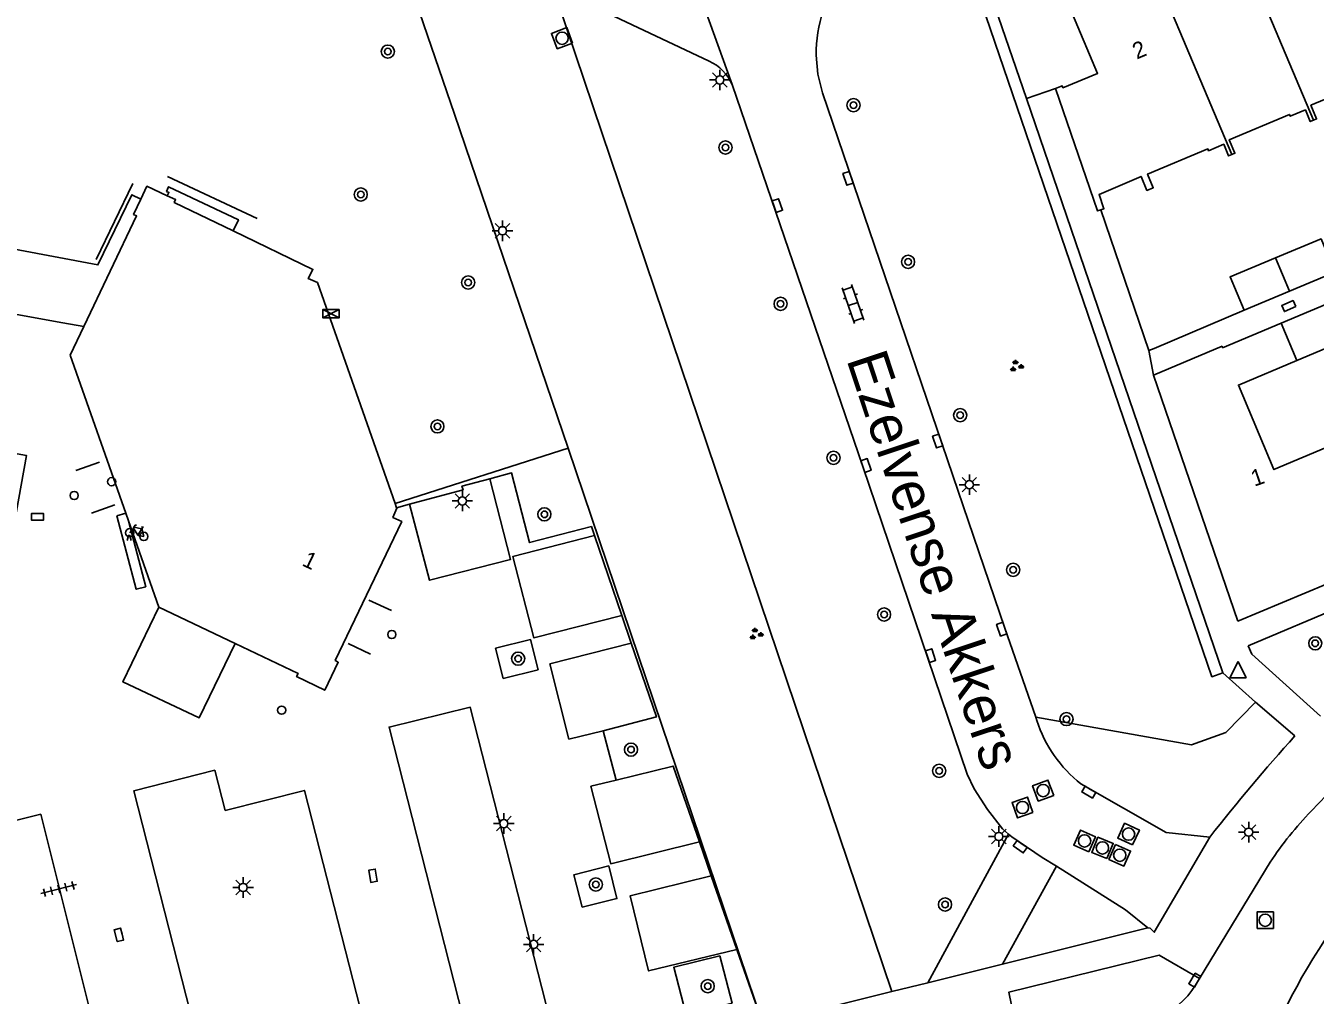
# Model space of a CAD drawing. Extents: x 132994 to 136000, y 393499 to 395512.
# Drawn here: x 134331.3 to 134409.9, y 394800.7 to 394859.7 of the extents above; entities that cross this region are included whole.
import ezdxf

# ---------------------------------------------------------------- set-up
doc = ezdxf.new("R2010")
doc.units = 0
for name, color, linetype in [('bs-afsc-ballenvanger', 7, 'Continuous'), ('bs-afsc-hekwerk laag', 7, 'Continuous'), ('bs-afsc-poort', 7, 'Continuous'), ('gg-afsc-erfafscheiding', 7, 'Continuous'), ('gg-afsc-hekwerk', 7, 'Continuous'), ('gg-afsc-muur', 7, 'Continuous'), ('gg-anno-huisnummerreeks BGT', 7, 'Continuous'), ('gg-anno-openbare ruimte label', 7, 'Continuous'), ('gg-bbg-bijgebouw', 7, 'Continuous'), ('gg-bbg-gedigitaliseerde bebouwing', 7, 'Continuous'), ('gg-bbg-hoofdgebouw', 7, 'Continuous'), ('gg-bbg-tussenscheiding', 7, 'Continuous'), ('gg-knt-verharding', 7, 'Continuous'), ('gg-knt-verharding nz', 7, 'Continuous'), ('gt-grn-groengrens', 7, 'Continuous'), ('gt-grn-weggrens', 7, 'Continuous'), ('gt-symb-afsluitpaal', 7, 'Continuous'), ('gt-symb-boom', 7, 'Continuous'), ('gt-symb-fietsenrek', 7, 'Continuous'), ('gt-symb-groenvak', 7, 'Continuous'), ('gt-symb-kast', 7, 'Continuous'), ('gt-symb-klinker verharding', 7, 'Continuous'), ('gt-symb-kolk', 7, 'Continuous'), ('gt-symb-kolk center center', 7, 'Continuous'), ('gt-symb-lichtmast', 7, 'Continuous'), ('gt-symb-rioolschacht', 7, 'Continuous'), ('gt-symb-tegel verharding', 7, 'Continuous'), ('gt-symb-vlaggenmast', 7, 'Continuous'), ('gt-symb-waterafsluiter', 7, 'Continuous')]:
    doc.layers.add(name, color=color, linetype=linetype)

# ---------------------------------------------------------------- blocks, each defined once
blk = doc.blocks.new('gt0-BOOM')
at = {"layer": 'gt-symb-boom'}
for radius in [0.4, 0.2]:
    blk.add_circle((0, 0), radius, dxfattribs=at)
blk = doc.blocks.new('gt0-LMAST')
at = {"layer": 'gt-symb-lichtmast'}
for p, q in [((-0.182, 0.173), (-0.447, 0.438)), ((-0.005, 0.246), (-0.005, 0.621)), ((0.172, 0.173), (0.437, 0.438)), ((-0.255, -0.004), (-0.63, -0.004)), ((-0.182, -0.181), (-0.447, -0.446)), ((-0.005, -0.254), (-0.005, -0.629)), ((0.437, -0.446), (0.172, -0.181)), ((0.245, -0.004), (0.62, -0.004))]:
    blk.add_line(p, q, dxfattribs=at)
blk.add_circle((-0.005, -0.004), 0.25, dxfattribs=at)
blk = doc.blocks.new('gt0-KOLK')
at = {"layer": 'gt-symb-kolk'}
blk.add_lwpolyline([(0, 0), (0.375, 0), (0.375, 0.4), (-0.375, 0.4), (-0.375, 0), (0, 0)], dxfattribs=at)
blk = doc.blocks.new('gt0-RS')
at = {"layer": 'gt-symb-rioolschacht'}
blk.add_lwpolyline([(-0.5, -0.5), (0.5, -0.5), (0.5, 0.5), (-0.5, 0.5)], close=True, dxfattribs=at)
blk.add_circle((0, 0), 0.375, dxfattribs=at)
blk = doc.blocks.new('gt0-KOLKCC')
at = {"layer": 'gt-symb-kolk center center'}
blk.add_lwpolyline([(-0.375, 0.2), (0.375, 0.2), (0.375, -0.2), (-0.375, -0.2)], close=True, dxfattribs=at)
blk = doc.blocks.new('gt0-WAFSL')
at = {"layer": 'gt-symb-waterafsluiter'}
for p, q in [((-0.5, -0.333), (0, 0.667)), ((0, 0.667), (0.5, -0.333)), ((0.5, -0.333), (-0.5, -0.333))]:
    blk.add_line(p, q, dxfattribs=at)
blk = doc.blocks.new('gt0-GRVAK')
at = {"layer": 'gt-symb-groenvak'}
for p, q in [((-0.11, 0.189), (-0.228, 0.24)), ((-0.182, 0.153), (0.088, 0.153)), ((-0.091, 0.211), (-0.156, 0.322)), ((-0.047, 0.214), (-0.047, 0.393)), ((-0.004, 0.211), (0.061, 0.322)), ((0.015, 0.189), (0.133, 0.24)), ((0.262, -0.052), (0.197, 0.059)), ((0.305, -0.049), (0.305, 0.13)), ((0.349, -0.052), (0.414, 0.059)), ((-0.245, -0.228), (-0.363, -0.177)), ((-0.318, -0.264), (-0.047, -0.264)), ((-0.226, -0.206), (-0.291, -0.095)), ((-0.183, -0.203), (-0.183, -0.024)), ((-0.139, -0.206), (-0.074, -0.095)), ((-0.12, -0.228), (-0.002, -0.177)), ((0.243, -0.074), (0.125, -0.023)), ((0.17, -0.11), (0.441, -0.11)), ((0.368, -0.074), (0.486, -0.023))]:
    blk.add_line(p, q, dxfattribs=at)
blk = doc.blocks.new('gt0-KL1')
at = {"layer": 'gt-symb-klinker verharding'}
for p, q in [((-1.15, 0.3), (1.15, 0.3)), ((-1, -0.3), (-1, 0.3)), ((-0.5, 0.3), (-0.5, 0.45)), ((0, -0.3), (0, 0.3)), ((0.5, 0.3), (0.5, 0.45)), ((1, -0.3), (1, 0.3)), ((-1.15, -0.3), (1.15, -0.3)), ((-0.5, -0.45), (-0.5, -0.3)), ((0.5, -0.45), (0.5, -0.3))]:
    blk.add_line(p, q, dxfattribs=at)
blk = doc.blocks.new('gt0-VMAST')
at = {"layer": 'gt-symb-vlaggenmast'}
blk.add_circle((0, 0), 0.25, dxfattribs=at)
blk = doc.blocks.new('gt0-APAAL')
at = {"layer": 'gt-symb-afsluitpaal'}
blk.add_circle((0, 0), 0.25, dxfattribs=at)
blk = doc.blocks.new('gt0-FREK')
at = {"layer": 'gt-symb-fietsenrek'}
for p, q in [((0.259, 0.762), (0.294, 0.823)), ((0.294, 0.823), (0.767, 0.714)), ((0.757, 0.841), (0.866, 0.816)), ((0.767, 0.714), (0.84, 0.822)), ((0.54, 0.335), (0.259, 0.762)), ((0.767, 0.714), (0.54, 0.335)), ((0.895, 0.252), (0.767, 0.714))]:
    blk.add_line(p, q, dxfattribs=at)
for points in [[(0.294, 0.823), (0.36, 0.937), (0.452, 0.935)], [(-0.124, 0), (-0.047, 0.312), (0.053, 0.312), (0.12, 0)], [(0.036, 0.476), (0.228, 0.708), (0.259, 0.762)], [(0.54, 0.335), (0.555, 0.305), (0.895, 0.252)]]:
    blk.add_lwpolyline(points, dxfattribs=at)
for centre in [(0.036, 0.476), (0.895, 0.252)]:
    blk.add_circle(centre, 0.252, dxfattribs=at)
blk = doc.blocks.new('gt0-KAST')
at = {"layer": 'gt-symb-kast'}
for p, q in [((-0.501, -0.249), (0.501, 0.249)), ((-0.501, 0.249), (0.501, -0.249))]:
    blk.add_line(p, q, dxfattribs=at)
blk.add_lwpolyline([(0.501, 0.249), (-0.501, 0.249), (-0.501, -0.249), (0.501, -0.249)], close=True, dxfattribs=at)
blk = doc.blocks.new('gt0-TEG1')
at = {"layer": 'gt-symb-tegel verharding'}
for p, q in [((-1.125, 0), (1.125, 0)), ((-0.9, -0.25), (-0.9, 0.25)), ((-0.45, -0.25), (-0.45, 0.25)), ((0, -0.25), (0, 0.25)), ((0.45, -0.25), (0.45, 0.25)), ((0.9, -0.25), (0.9, 0.25))]:
    blk.add_line(p, q, dxfattribs=at)

msp = doc.modelspace()

# ---------------------------------------------------------------- linework, layer by layer
at = {"layer": 'bs-afsc-ballenvanger'}
for p, q in [((134345.439, 394848.004), (134339.972, 394850.563)), ((134337.862, 394850.136), (134335.632, 394845.502))]:
    msp.add_line(p, q, dxfattribs=at)
msp.add_lwpolyline([(134274.572, 394936.063), (134331.794, 394929.199), (134357.47, 394854.367)], dxfattribs=at)
at = {"layer": 'bs-afsc-hekwerk laag'}
for p, q in [((134335.828, 394833.155), (134334.397, 394832.646)), ((134335.354, 394830.038), (134336.774, 394830.555)), ((134352.254, 394824.746), (134353.633, 394824.113)), ((134352.342, 394821.448), (134350.994, 394822.097))]:
    msp.add_line(p, q, dxfattribs=at)
at = {"layer": 'bs-afsc-poort'}
msp.add_line((134333.595, 394841.654), (134330.348, 394842.245), dxfattribs=at)
at = {"layer": 'gg-afsc-erfafscheiding'}
msp.add_line((134405.584, 394842.414), (134400.107, 394840.082), dxfattribs=at)
at = {"layer": 'gg-afsc-hekwerk'}
for p, q in [((134357.47, 394854.367), (134364.398, 394834.013)), ((134333.595, 394841.654), (134330.348, 394842.245)), ((134334.874, 394841.421), (134333.595, 394841.654)), ((134364.398, 394834.013), (134353.85, 394830.633)), ((134376.266, 394798.934), (134364.398, 394834.013)), ((134352.254, 394824.746), (134353.633, 394824.113)), ((134352.342, 394821.448), (134350.994, 394822.097))]:
    msp.add_line(p, q, dxfattribs=at)
msp.add_lwpolyline([(134274.572, 394936.063), (134331.794, 394929.199), (134357.47, 394854.367)], dxfattribs=at)
at = {"layer": 'gg-afsc-muur'}
for p, q in [((134399.791, 394839.958), (134396.867, 394848.536)), ((134400.107, 394840.082), (134399.791, 394839.958))]:
    msp.add_line(p, q, dxfattribs=at)
at = {"layer": 'gg-bbg-bijgebouw'}
for p, q in [((134411.127, 394844.734), (134408.36, 394843.576)), ((134408.36, 394843.576), (134405.584, 394842.414))]:
    msp.add_line(p, q, dxfattribs=at)
for points in [[(134411.127, 394844.734), (134410.278, 394846.763), (134407.503, 394845.601)], [(134407.503, 394845.601), (134404.735, 394844.443), (134405.584, 394842.414)]]:
    msp.add_lwpolyline(points, dxfattribs=at)
at = {"layer": 'gg-bbg-gedigitaliseerde bebouwing'}
for points in [[(134410.977, 394834.206), (134414.548, 394835.709), (134412.381, 394840.858), (134408.81, 394839.354)], [(134408.81, 394839.354), (134405.24, 394837.85), (134407.409, 394832.704), (134410.977, 394834.206)]]:
    msp.add_lwpolyline(points, dxfattribs=at)
at = {"layer": 'gg-bbg-hoofdgebouw'}
for p, q in [((134334.874, 394841.421), (134334.04, 394839.68)), ((134334.04, 394839.68), (134337.436, 394830.038)), ((134405.208, 394823.458), (134400.062, 394838.46)), ((134337.436, 394830.038), (134337.595, 394829.588)), ((134353.941, 394830.374), (134353.85, 394830.633)), ((134337.595, 394829.588), (134339.45, 394824.32)), ((134344.098, 394822.108), (134339.45, 394824.32))]:
    msp.add_line(p, q, dxfattribs=at)
for points in [[(134394.099, 394855.927), (134394.503, 394856.089), (134394.551, 394855.968), (134396.663, 394856.844), (134394.96, 394860.853), (134395.359, 394861.017)], [(134414.79, 394856.092), (134414.596, 394856.011), (134414.299, 394856.72), (134413.377, 394856.332), (134413.33, 394856.444), (134409.657, 394854.905), (134410.007, 394854.075), (134409.813, 394853.994)], [(134396.867, 394848.536), (134396.651, 394848.462), (134394.099, 394855.927)], [(134409.813, 394853.994), (134409.62, 394853.913), (134409.323, 394854.622), (134408.401, 394854.234), (134408.354, 394854.347), (134404.681, 394852.807), (134405.031, 394851.978), (134404.837, 394851.896)], [(134404.837, 394851.896), (134404.644, 394851.815), (134404.347, 394852.525), (134403.425, 394852.136), (134403.378, 394852.249), (134399.705, 394850.71), (134400.055, 394849.88), (134399.668, 394849.717), (134399.311, 394850.565), (134396.751, 394849.468), (134397.048, 394848.598), (134396.867, 394848.536)], [(134339.969, 394849.393), (134338.73, 394849.97), (134338.358, 394849.189)], [(134338.358, 394849.189), (134337.91, 394848.25), (134338.1, 394848.16), (134334.874, 394841.421)], [(134343.976, 394847.248), (134340.39, 394848.98), (134340.47, 394849.16), (134339.969, 394849.393)], [(134353.85, 394830.633), (134349.12, 394844.1), (134348.56, 394844.34), (134348.84, 394844.9), (134343.976, 394847.248)], [(134407.85, 394841.634), (134411.421, 394843.136), (134411.384, 394843.224), (134415.19, 394844.826)], [(134400.062, 394838.46), (134404.244, 394840.215), (134404.279, 394840.132), (134407.85, 394841.634)], [(134353.941, 394830.374), (134353.95, 394830.35), (134353.72, 394829.79), (134354.26, 394829.53), (134350.2, 394821.07), (134350.39, 394820.96), (134349.56, 394819.26), (134347.85, 394820.09), (134347.94, 394820.28), (134344.098, 394822.108)], [(134413.917, 394827.221), (134410.605, 394825.825), (134410.644, 394825.733), (134405.208, 394823.458)]]:
    msp.add_lwpolyline(points, dxfattribs=at)
at = {"layer": 'gg-bbg-tussenscheiding'}
for p, q in [((134404.961, 394865.55), (134409.813, 394853.994)), ((134399.971, 394863.459), (134404.837, 394851.896)), ((134407.503, 394845.601), (134408.36, 394843.576)), ((134407.85, 394841.634), (134408.81, 394839.354))]:
    msp.add_line(p, q, dxfattribs=at)
at = {"layer": 'gg-knt-verharding'}
for p, q in [((134371.366, 394864.533), (134374.384, 394856.173)), ((134392.319, 394855.318), (134389.155, 394864.569)), ((134372.99, 394857.597), (134363.449, 394862.107)), ((134404.293, 394820.309), (134392.319, 394855.318)), ((134353.941, 394830.374), (134354.735, 394830.59)), ((134425.405, 394830.204), (134405.837, 394821.965)), ((134365.996, 394828.696), (134367.66, 394823.817)), ((134367.66, 394823.817), (134368.239, 394822.122)), ((134405.837, 394821.965), (134406.051, 394821.449)), ((134410.248, 394817.672), (134406.051, 394821.449)), ((134406.277, 394818.533), (134404.293, 394820.309)), ((134406.277, 394818.533), (134408.681, 394816.471)), ((134392.962, 394817.407), (134392.888, 394817.621)), ((134366.529, 394816.783), (134367.317, 394813.78)), ((134372.394, 394810.022), (134373.119, 394807.942)), ((134402.877, 394801.682), (134407.17, 394808.783)), ((134373.119, 394807.942), (134374.681, 394803.464)), ((134399.726, 394804.777), (134390.863, 394802.555)), ((134374.681, 394803.464), (134376.266, 394798.934)), ((134390.863, 394802.555), (134386.305, 394801.418)), ((134386.305, 394801.418), (134384.113, 394800.889)), ((134402.635, 394801.282), (134402.877, 394801.682)), ((134384.113, 394800.889), (134376.266, 394798.934))]:
    msp.add_line(p, q, dxfattribs=at)
for points in [[(134392.888, 394817.621), (134391.004, 394823.04), (134379.889, 394855.657), (134379.605, 394856.793), (134379.507, 394857.959)], [(134391.237, 394810.486), (134390.862, 394810.813), (134389.943, 394811.991), (134389.141, 394813.251), (134388.716, 394814.152), (134382.361, 394832.888), (134374.384, 394856.173)], [(134310.649, 394849.903), (134335.737, 394845.178), (134337.804, 394849.453), (134338.358, 394849.189)], [(134339.969, 394849.393), (134340.064, 394849.598), (134339.925, 394849.655), (134340.047, 394849.942), (134344.306, 394847.931), (134343.976, 394847.248)], [(134359.616, 394832.143), (134360.949, 394832.499), (134362.039, 394828.257), (134365.813, 394829.233), (134365.996, 394828.696)], [(134354.735, 394830.59), (134357.99, 394831.477), (134357.92, 394831.69), (134359.616, 394832.143)], [(134360.44, 394819.968), (134359.969, 394821.813), (134362.106, 394822.343), (134362.561, 394820.501), (134360.44, 394819.968)], [(134368.239, 394822.122), (134369.771, 394817.63), (134366.529, 394816.783)], [(134367.317, 394813.78), (134370.786, 394814.631), (134372.394, 394810.022)], [(134409.681, 394811.897), (134411.083, 394813.356), (134412.503, 394814.79)], [(134395.641, 394813.551), (134400.843, 394810.581), (134403.498, 394810.305)], [(134394.147, 394808.527), (134393.291, 394809.066), (134391.433, 394810.315), (134391.237, 394810.486)], [(134365.244, 394806.035), (134364.74, 394808.003), (134366.873, 394808.55), (134367.369, 394806.559), (134365.244, 394806.035)], [(134399.726, 394804.777), (134398.365, 394805.874), (134394.147, 394808.527)], [(134371.586, 394799.482), (134370.833, 394802.379), (134373.637, 394803.067), (134374.388, 394800.18), (134371.586, 394799.482)], [(134391.604, 394799.168), (134391.253, 394800.865), (134400.41, 394803.11), (134402.877, 394801.682)]]:
    msp.add_lwpolyline(points, dxfattribs=at)
for centre, radius, start, end in [((134387.936, 394857.999), 8.429, 161.53225, 180.2707), ((134371.816, 394855.053), 2.802, 23.55838, 65.22174), ((134400.673, 394819.905), 8.105, 197.95334, 231.62682), ((134503.449, 394731.55), 127.25, 138.13662, 141.76408), ((134426.437, 394795.816), 23.224, 136.17803, 146.05945), ((134441.146, 394783.576), 36.837, 144.25384, 176.99862), ((134398.285, 394804.049), 5.155, 257.16829, 327.54477), ((134435.979, 394784.091), 29.767, 144.46525, 181.80278)]:
    msp.add_arc(centre, radius, start, end, dxfattribs=at)
at = {"layer": 'gg-knt-verharding nz'}
msp.add_line((134336.893, 394829.895), (134337.436, 394830.038), dxfattribs=at)
for points in [[(134324.147, 394822.267), (134326.387, 394834.453), (134331.388, 394833.564), (134329.166, 394821.354)], [(134354.735, 394830.59), (134355.938, 394825.959), (134360.885, 394827.231), (134359.616, 394832.143)], [(134337.595, 394829.588), (134338.658, 394825.564), (134338.078, 394825.411), (134336.893, 394829.895)], [(134365.996, 394828.696), (134361.035, 394827.413), (134362.313, 394822.443), (134367.66, 394823.817)], [(134339.45, 394824.32), (134337.259, 394819.767), (134341.904, 394817.565), (134344.098, 394822.108)], [(134366.529, 394816.783), (134364.443, 394816.285), (134363.286, 394820.862), (134368.239, 394822.122)], [(134358.827, 394796.027), (134353.488, 394817.011), (134358.429, 394818.224), (134364.002, 394796.346), (134359.172, 394795.15)], [(134353.083, 394794.568), (134348.325, 394813.149), (134343.497, 394811.938), (134342.865, 394814.379), (134337.927, 394813.119), (134343.516, 394791.216), (134353.113, 394793.632)], [(134367.317, 394813.78), (134365.784, 394813.405), (134366.993, 394808.681), (134372.394, 394810.022)], [(134327.726, 394788.213), (134322.469, 394809.254), (134332.258, 394811.695), (134337.736, 394789.766), (134328.087, 394787.341)], [(134403.498, 394810.305), (134400.112, 394804.51), (134399.854, 394804.752), (134399.726, 394804.777)], [(134373.119, 394807.942), (134368.167, 394806.724), (134369.299, 394802.147), (134374.681, 394803.464)]]:
    msp.add_lwpolyline(points, dxfattribs=at)
at = {"layer": 'gt-grn-groengrens'}
for p, q in [((134384.113, 394800.889), (134363.76, 394861.186)), ((134386.305, 394801.418), (134391.237, 394810.486)), ((134390.863, 394802.555), (134394.147, 394808.527))]:
    msp.add_line(p, q, dxfattribs=at)
for points in [[(134404.293, 394820.309), (134403.631, 394820.082), (134387.696, 394866.672)], [(134406.277, 394818.533), (134404.478, 394816.688), (134402.387, 394815.92), (134392.888, 394817.621)]]:
    msp.add_lwpolyline(points, dxfattribs=at)
at = {"layer": 'gt-grn-weggrens'}
for p, q in [((134394.099, 394855.927), (134392.319, 394855.318)), ((134399.791, 394839.958), (134400.062, 394838.46))]:
    msp.add_line(p, q, dxfattribs=at)

# ---------------------------------------------------------------- block references
at = {"layer": 'gt-symb-afsluitpaal'}
for p in [(134336.573, 394831.963), (134334.295, 394831.122), (134353.65, 394822.656)]:
    msp.add_blockref('gt0-APAAL', p, dxfattribs=at)
at = {"layer": 'gt-symb-boom'}
for p in [(134353.407, 394858.175), (134381.786, 394854.911), (134373.981, 394852.329), (134351.758, 394849.469), (134385.111, 394845.365), (134358.302, 394844.103), (134377.342, 394842.807), (134388.285, 394836.016), (134356.428, 394835.336), (134380.567, 394833.422), (134362.947, 394829.977), (134391.516, 394826.597), (134383.649, 394823.874), (134409.923, 394822.116), (134361.348, 394821.181), (134394.765, 394817.499), (134368.227, 394815.637), (134387.008, 394814.342), (134366.085, 394807.417), (134387.363, 394806.198), (134372.9, 394801.22)]:
    msp.add_blockref('gt0-BOOM', p, dxfattribs=at)
at = {"layer": 'gt-symb-fietsenrek'}
msp.add_blockref('gt0-FREK', (134337.642, 394828.377), dxfattribs=at)
at = {"layer": 'gt-symb-groenvak'}
for p in [(134391.7, 394839.006), (134375.826, 394822.675)]:
    msp.add_blockref('gt0-GRVAK', p, dxfattribs=at)
at = {"layer": 'gt-symb-kast'}
msp.add_blockref('gt0-KAST', (134349.944, 394842.206), dxfattribs=at)
at = {"layer": 'gt-symb-klinker verharding', "rotation": -70.85862620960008}
msp.add_blockref('gt0-KL1', (134381.76, 394842.792), dxfattribs=at)
at = {"layer": 'gt-symb-kolk'}
for p, rotation in [((134381.644, 394850.517), 108.85183578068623), ((134376.959, 394848.728), -70.96692019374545), ((134387.107, 394834.505), 108.85183578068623), ((134382.361, 394832.888), -71.14816422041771), ((134391.004, 394823.04), 108.77911787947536), ((134386.293, 394821.304), -71.27513193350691), ((134396.22, 394813.214), 149.79306598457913), ((134392.059, 394809.886), 144.32239791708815), ((134352.701, 394807.984), 99.20796905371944), ((134337.214, 394804.399), 104.11960293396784), ((134402.755, 394801.481), 58.846637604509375)]:
    msp.add_blockref('gt0-KOLK', p, dxfattribs=dict(at, rotation=rotation))
msp.add_blockref('gt0-KOLK', (134332.058, 394829.622), dxfattribs=at)
at = {"layer": 'gt-symb-kolk center center', "rotation": -155.86887479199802}
msp.add_blockref('gt0-KOLKCC', (134408.308, 394842.664), dxfattribs=at)
at = {"layer": 'gt-symb-lichtmast'}
for p in [(134373.643, 394856.45), (134360.398, 394847.261), (134388.851, 394831.786), (134357.954, 394830.795), (134360.483, 394811.135), (134405.874, 394810.612), (134390.644, 394810.349), (134344.593, 394807.237), (134362.299, 394803.77)]:
    msp.add_blockref('gt0-LMAST', p, dxfattribs=at)
at = {"layer": 'gt-symb-rioolschacht'}
for p, rotation in [((134364.024, 394858.992), 110.35496118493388), ((134393.341, 394813.143), 110.3012499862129), ((134392.084, 394812.111), 109.57672556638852), ((134395.866, 394810.072), 66.30502896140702), ((134398.55, 394810.491), 65.22886109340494), ((134396.957, 394809.645), 67.71962896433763), ((134398.009, 394809.2), -114.25908445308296)]:
    msp.add_blockref('gt0-RS', p, dxfattribs=dict(at, rotation=rotation))
msp.add_blockref('gt0-RS', (134406.877, 394805.243), dxfattribs=at)
at = {"layer": 'gt-symb-tegel verharding', "rotation": 14.119602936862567}
msp.add_blockref('gt0-TEG1', (134333.349, 394807.139), dxfattribs=at)
at = {"layer": 'gt-symb-vlaggenmast'}
msp.add_blockref('gt0-VMAST', (134346.934, 394818.04), dxfattribs=at)
at = {"layer": 'gt-symb-waterafsluiter'}
msp.add_blockref('gt0-WAFSL', (134405.222, 394820.344), dxfattribs=at)

# ---------------------------------------------------------------- texts
at = {"layer": 'gg-anno-huisnummerreeks BGT'}
for s, rotation, p in [('2', 22.8, (134399.045, 394857.686)), ('1', 18.9, (134406.212, 394831.659)), ('1', 334.4, (134348.123, 394826.883))]:
    msp.add_text(s, height=1, rotation=rotation, dxfattribs=at).set_placement(p)
at = {"layer": 'gg-anno-openbare ruimte label'}
msp.add_text('Ezelvense Akkers', height=2.5, rotation=288.4, dxfattribs=at).set_placement((134381.341, 394839.422))

doc.saveas('drawing.dxf')
